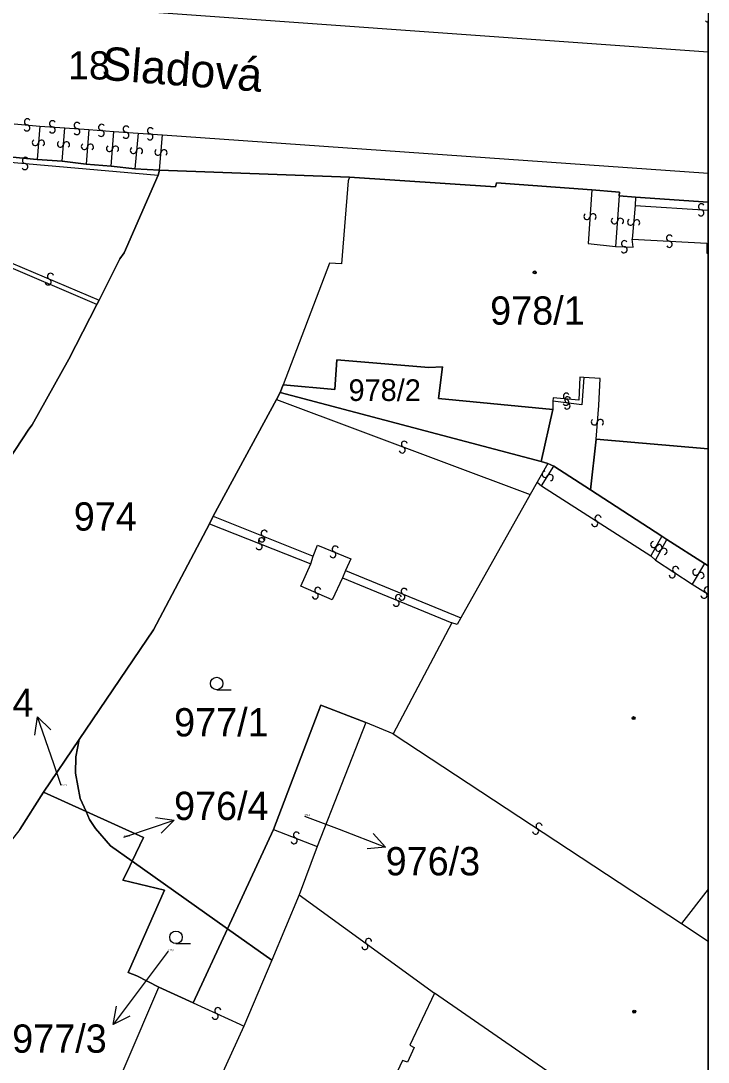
# Model space of a CAD drawing. Extents: x -600309 to -598967, y -1161267 to -1160292.
# Drawn here: x -599008.5 to -598967.1, y -1160992.2 to -1160929.6 of the extents above; entities that cross this region are included whole.
import ezdxf

# ---------------------------------------------------------------- set-up
doc = ezdxf.new("R2010")
doc.units = 0
for name, color, linetype in [('Level 1', 7, 'Continuous'), ('Level 11', 7, 'Continuous'), ('Level 13', 7, 'Continuous'), ('Level 3', 7, 'Continuous'), ('Level 4', 7, 'Continuous'), ('Level 5', 7, 'Continuous'), ('Level 57', 7, 'Continuous'), ('Level 60', 7, 'Continuous'), ('Vrstva 60', 7, 'Continuous'), ('Vrstva 63', 7, 'Continuous')]:
    doc.layers.add(name, color=color, linetype=linetype)

msp = doc.modelspace()

# ---------------------------------------------------------------- linework, layer by layer
at = {"layer": 'Level 1'}
for p, q in [((-598967.108, -1160940.501), (-598971.48, -1160940.21)), ((-598967.108, -1160955.35), (-598973.86, -1160954.76)), ((-598967.108, -1160962.382), (-598967.32, -1160962.24))]:
    msp.add_line(p, q, dxfattribs=at)
for points in [[(-599007.5, -1160937.95), (-599008.98, -1160937.81)], [(-599005.99, -1160938.05), (-599007.5, -1160937.95)], [(-599004.55, -1160938.23), (-599005.99, -1160938.05)], [(-599003.04, -1160938.35), (-599004.55, -1160938.23)], [(-599001.62, -1160938.5), (-599003.04, -1160938.35)], [(-599000.22, -1160938.89), (-599002.26, -1160943.56), (-599002.51, -1160943.92), (-599003.76, -1160946.41)], [(-599000.13, -1160938.58), (-599001.62, -1160938.5)], [(-599000.13, -1160938.58), (-599000.22, -1160938.89)], [(-598988.69, -1160939.01), (-599000.13, -1160938.58)], [(-598988.69, -1160939.01), (-598988.77, -1160939.23), (-598989.18, -1160944.22), (-598989.89, -1160944.18), (-598992.68, -1160951.5)], [(-598974.12, -1160939.76), (-598979.85, -1160939.35), (-598979.9, -1160939.58), (-598988.69, -1160939.01)], [(-598972.47, -1160940.13), (-598972.45, -1160939.91), (-598972.68, -1160939.88), (-598974.12, -1160939.76)], [(-598971.48, -1160940.21), (-598972.47, -1160940.13)], [(-599003.76, -1160946.41), (-599003.91, -1160946.66)], [(-599003.91, -1160946.66), (-599005.58, -1160949.96), (-599007.79, -1160953.9), (-599007.99, -1160954.16), (-599018.49, -1160970.13)], [(-598976.46, -1160952.98), (-598983.33, -1160952.33), (-598983.09, -1160950.42), (-598983.93, -1160950.45), (-598989.46, -1160949.99), (-598989.57, -1160951.79), (-598992.68, -1160951.5)], [(-598992.68, -1160951.5), (-598992.86, -1160951.97)], [(-598992.86, -1160951.97), (-598993.09, -1160952.39)], [(-598977.17, -1160956.12), (-598992.86, -1160951.97)], [(-598993.09, -1160952.39), (-598996.9, -1160959.4)], [(-598977.17, -1160956.12), (-598976.46, -1160952.98)], [(-598973.86, -1160954.76), (-598974.19, -1160957.82)], [(-598976.75, -1160956.23), (-598977.4, -1160957.35)], [(-598976.75, -1160956.23), (-598977.17, -1160956.12)], [(-598976.4, -1160956.39), (-598976.75, -1160956.23)], [(-598974.19, -1160957.82), (-598976.4, -1160956.39)], [(-598977.4, -1160957.35), (-598977.82, -1160958.1)], [(-598969.9, -1160960.61), (-598974.19, -1160957.82)], [(-598977.82, -1160958.1), (-598982, -1160965.52)], [(-598996.9, -1160959.4), (-598997.12, -1160959.87)], [(-598997.12, -1160959.87), (-599000.49, -1160966.24), (-599004.97, -1160972.84)], [(-598969.59, -1160960.81), (-598969.9, -1160960.61)], [(-598967.32, -1160962.24), (-598969.59, -1160960.81)], [(-598982.54, -1160965.82), (-598986.06, -1160972.5)], [(-598982, -1160965.52), (-598982.22, -1160965.92), (-598982.54, -1160965.82)], [(-598993.27, -1160978.25), (-598990.42, -1160970.78), (-598987.72, -1160971.81)], [(-598987.72, -1160971.81), (-598990.65, -1160979.27)], [(-598986.06, -1160972.5), (-598987.72, -1160971.81)], [(-599004.97, -1160972.84), (-599007.12, -1160976.01)], [(-599004.55, -1160977.17), (-599004.9, -1160976.39), (-599005.18, -1160974.87), (-599005.17, -1160973.88), (-599004.97, -1160972.84)], [(-599007.12, -1160976.01), (-599008.54, -1160978.25), (-599009.11, -1160978.99)], [(-599007.12, -1160976.01), (-599004.55, -1160977.17)], [(-599004.55, -1160977.17), (-599004.34, -1160977.65), (-599003.99, -1160978.2), (-599003.07, -1160979.24), (-599001.77, -1160980.16)], [(-599001.77, -1160980.16), (-599001.1, -1160978.74), (-599004.55, -1160977.17)], [(-598996.04, -1160984.22), (-598993.27, -1160978.25)], [(-598990.65, -1160979.27), (-598991.73, -1160982.19)], [(-599001.77, -1160980.16), (-599002.03, -1160980.71), (-599002.34, -1160981.29), (-598999.84, -1160981.9), (-599002.02, -1160986.85), (-599001.49, -1160987.06), (-599000.17, -1160987.73)], [(-598996.04, -1160984.22), (-599001.77, -1160980.16)], [(-598991.73, -1160982.19), (-598993.38, -1160986.11)], [(-598998.1, -1160988.67), (-598996.04, -1160984.22)], [(-598993.38, -1160986.11), (-598996.04, -1160984.22)], [(-598993.38, -1160986.11), (-598995.05, -1160990.09)], [(-599000.17, -1160987.73), (-598998.1, -1160988.67)], [(-598995.05, -1160990.09), (-599002.58, -1161006.55)]]:
    msp.add_lwpolyline(points, dxfattribs=at)
at = {"layer": 'Level 13'}
for centre, start, end in [((-598967.113, -1160929.504), 213.82724, 271.44092), ((-599008.116, -1160936.043), 212.36404, 84.95404), ((-599008.083, -1160935.676), 32.5785, 264.6765), ((-599006.565, -1160935.796), 33.17855, 265.27655), ((-599005.087, -1160935.896), 33.821, 265.919), ((-599003.614, -1160936.006), 32.79881, 264.89681), ((-599006.594, -1160936.164), 212.96409, 85.55409), ((-599005.112, -1160936.264), 213.60654, 86.19654), ((-599003.645, -1160936.373), 212.58436, 85.17436), ((-599002.136, -1160936.116), 33.45448, 265.55248), ((-599002.163, -1160936.484), 213.24003, 85.83003), ((-599000.674, -1160936.216), 33.06407, 265.16207), ((-599000.705, -1160936.583), 212.84961, 85.43961), ((-599007.603, -1160936.924), 122.34769, 354.93769), ((-599007.236, -1160936.957), 302.56215, 174.66014), ((-599006.094, -1160937.024), 122.82147, 354.91947), ((-599005.727, -1160937.055), 302.60702, 175.19702), ((-599004.653, -1160937.164), 122.53014, 355.12014), ((-599004.286, -1160937.197), 302.7446, 174.84259), ((-599003.144, -1160937.284), 123.01576, 355.11376), ((-599002.777, -1160937.315), 302.8013, 175.3913), ((-599001.703, -1160937.402), 121.84373, 354.43373), ((-599001.337, -1160937.439), 302.05819, 174.15619), ((-599000.224, -1160937.504), 122.78807, 354.88607), ((-598999.857, -1160937.536), 302.57361, 175.16361), ((-599008.237, -1160938.363), 212.11896, 84.70896), ((-599008.202, -1160937.996), 32.33342, 264.43142), ((-598967.516, -1160940.786), 33.62572, 265.72371), ((-598974.404, -1160941.367), 123.44985, 356.03985), ((-598974.036, -1160941.394), 303.66431, 175.7623), ((-598972.754, -1160941.637), 123.20662, 355.79662), ((-598972.386, -1160941.664), 303.42108, 175.51908), ((-598967.543, -1160941.154), 213.41126, 86.00126), ((-598971.773, -1160941.713), 122.09112, 354.68112), ((-598971.406, -1160941.748), 302.30557, 174.40357), ((-598969.428, -1160942.676), 34.31306, 266.41106), ((-598972.15, -1160943.006), 34.64642, 266.74442), ((-598972.17, -1160943.374), 214.43197, 87.02197), ((-598969.451, -1160943.044), 214.09861, 86.68861), ((-599006.833, -1160945.309), 194.17939, 66.76939), ((-599006.686, -1160944.971), 14.39384, 246.49184), ((-598975.643, -1160952.177), 31.96385, 264.55385), ((-598975.678, -1160952.544), 212.17831, 84.2763), ((-598975.605, -1160952.773), 210.20743, 82.30542), ((-598975.556, -1160952.407), 29.99297, 262.58297), ((-598973.964, -1160953.733), 122.53833, 354.63633), ((-598973.597, -1160953.766), 302.32387, 174.91387), ((-598985.525, -1160955.422), 196.65571, 69.24571), ((-598985.394, -1160955.078), 16.87016, 248.96816), ((-598976.925, -1160956.881), 95.28014, 327.37814), ((-598976.614, -1160957.078), 275.06569, 147.65569), ((-598973.94, -1160959.835), 184.52423, 57.11423), ((-598973.739, -1160959.526), 4.73869, 236.83669), ((-598993.83, -1160960.429), 15.52203, 247.62003), ((-598994.001, -1160960.889), 15.94538, 248.04337), ((-598993.969, -1160960.771), 195.30758, 67.89758), ((-598970.391, -1160961.11), 98.31022, 330.90022), ((-598994.138, -1160961.231), 195.73092, 68.32092), ((-598989.691, -1160961.72), 194.86465, 67.45465), ((-598989.548, -1160961.38), 15.07911, 247.1771), ((-598970.091, -1160961.34), 98.63294, 330.73094), ((-598970.069, -1160961.29), 278.52468, 150.62267), ((-598969.769, -1160961.519), 278.41848, 151.00848), ((-598969.272, -1160962.923), 183.76976, 56.35976), ((-598969.067, -1160962.617), 3.98422, 236.08222), ((-598967.858, -1160962.775), 96.39556, 328.98556), ((-598967.542, -1160962.966), 276.61001, 148.70801), ((-598990.755, -1160964.199), 193.91852, 66.01652), ((-598990.606, -1160963.861), 13.70407, 246.29407), ((-598985.541, -1160964.27), 194.83214, 67.42214), ((-598985.398, -1160963.93), 15.0466, 247.1446), ((-598967.358, -1160964.156), 185.3746, 57.9646), ((-598967.161, -1160963.844), 73.32075, 237.68706), ((-598985.891, -1160964.64), 194.81763, 67.40763), ((-598985.748, -1160964.3), 15.03209, 247.13008), ((-598977.287, -1160978.047), 4.05024, 236.14823), ((-598991.892, -1160978.589), 16.10113, 248.19912), ((-598977.492, -1160978.353), 183.83578, 56.42578), ((-598992.028, -1160978.931), 195.88667, 68.47667), ((-598987.769, -1160985.288), 181.17697, 53.76697), ((-598987.55, -1160984.992), 1.39143, 233.48942), ((-598996.621, -1160989.153), 12.46796, 244.56596), ((-598996.778, -1160989.487), 192.25351, 64.84351)]:
    msp.add_arc(centre, 0.184, start, end, dxfattribs=at)
at = {"layer": 'Level 3'}
for p, q in [((-598999.96, -1160936.46), (-598967.108, -1160938.77)), ((-598971.5, -1160940.71), (-598967.108, -1160940.998)), ((-598968.07, -1160963.5), (-598967.108, -1160964.096)), ((-598967.108, -1160981.85), (-598968.72, -1160983.9)), ((-598968.72, -1160983.9), (-598967.108, -1160984.979))]:
    msp.add_line(p, q, dxfattribs=at)
for points in [[(-598967.108, -1160931.479), (-599062.66, -1160924.62), (-599069.81, -1160924.08)], [(-599008.88, -1160935.8), (-599007.33, -1160935.93)], [(-599007.33, -1160935.93), (-599007.5, -1160937.95)], [(-599007.33, -1160935.93), (-599005.83, -1160936.04)], [(-599005.99, -1160938.05), (-599005.83, -1160936.04)], [(-599005.83, -1160936.04), (-599004.38, -1160936.13)], [(-599004.38, -1160936.13), (-599004.55, -1160938.23)], [(-599004.38, -1160936.13), (-599002.88, -1160936.25)], [(-599003.04, -1160938.35), (-599002.88, -1160936.25)], [(-599002.88, -1160936.25), (-599001.42, -1160936.35)], [(-599001.42, -1160936.35), (-599001.62, -1160938.5)], [(-599001.42, -1160936.35), (-598999.96, -1160936.46)], [(-599000.13, -1160938.58), (-598999.96, -1160936.46)], [(-599016.21, -1160937.48), (-599000.22, -1160938.89)], [(-598974.12, -1160939.76), (-598974.33, -1160943), (-598972.68, -1160943.17)], [(-598972.47, -1160940.13), (-598972.68, -1160943.17)], [(-598971.48, -1160940.21), (-598971.5, -1160940.71)], [(-598971.5, -1160940.71), (-598971.68, -1160942.74)], [(-599003.91, -1160946.66), (-599016.35, -1160941.35)], [(-598972.68, -1160943.17), (-598971.63, -1160943.22), (-598971.68, -1160942.74)], [(-598971.68, -1160942.74), (-598967.19, -1160942.98), (-598967.19, -1160943.58), (-598967.108, -1160943.586)], [(-599009.75, -1160943.87), (-599003.76, -1160946.41)], [(-598974.6, -1160951.06), (-598974.84, -1160951.04), (-598974.89, -1160952.43), (-598976.43, -1160952.29), (-598976.46, -1160952.48)], [(-598974.6, -1160951.06), (-598974.71, -1160952.7), (-598976.46, -1160952.48)], [(-598973.86, -1160954.76), (-598973.69, -1160952.75), (-598973.61, -1160951.12), (-598974.6, -1160951.06)], [(-598993.09, -1160952.39), (-598977.82, -1160958.1)], [(-598976.46, -1160952.48), (-598976.46, -1160952.98)], [(-598977.14, -1160957.57), (-598976.4, -1160956.39)], [(-598977.4, -1160957.35), (-598977.14, -1160957.57)], [(-598977.14, -1160957.57), (-598970.55, -1160961.79)], [(-598996.9, -1160959.4), (-598990.89, -1160961.81)], [(-598997.12, -1160959.87), (-598991.03, -1160962.26)], [(-598969.9, -1160960.61), (-598970.55, -1160961.79)], [(-598970.27, -1160962.05), (-598969.59, -1160960.81)], [(-598990.89, -1160961.81), (-598990.62, -1160961.14), (-598988.62, -1160961.96), (-598988.94, -1160962.67)], [(-598991.03, -1160962.26), (-598990.89, -1160961.81)], [(-598970.55, -1160961.79), (-598970.27, -1160962.05)], [(-598970.27, -1160962.05), (-598968.07, -1160963.5)], [(-598989.11, -1160963.12), (-598989.73, -1160964.44), (-598991.62, -1160963.62), (-598991.03, -1160962.26)], [(-598988.94, -1160962.67), (-598989.11, -1160963.12)], [(-598988.94, -1160962.67), (-598982, -1160965.52)], [(-598967.32, -1160962.24), (-598968.07, -1160963.5)], [(-598989.11, -1160963.12), (-598982.54, -1160965.82)], [(-598986.06, -1160972.5), (-598968.72, -1160983.9)], [(-598993.27, -1160978.25), (-598990.65, -1160979.27)], [(-598991.73, -1160982.19), (-598983.59, -1160988.1)], [(-599008.07, -1161006.91), (-599007.91, -1161005.83), (-599000.17, -1160987.73)], [(-598983.59, -1160988.1), (-598985.07, -1160991.22), (-598984.8, -1160991.37), (-598985.21, -1160992.25), (-598985.5, -1160992.14), (-598986.81, -1160994.91), (-598985.98, -1160995.26), (-598986.26, -1160995.92), (-598987.09, -1160995.57), (-598992.2, -1161006.42), (-598991.99, -1161006.5), (-598992.36, -1161007.39), (-598992.63, -1161007.31), (-598993.81, -1161009.8), (-598993.51, -1161010.01)], [(-598969.02, -1160998.16), (-598983.59, -1160988.1)], [(-598998.1, -1160988.67), (-598995.3, -1160989.97), (-598995.05, -1160990.09)]]:
    msp.add_lwpolyline(points, dxfattribs=at)
at = {"layer": 'Level 5'}
for p, q in [((-598996.69, -1160969.84), (-598995.815, -1160969.84)), ((-598999.14, -1160985.11), (-598998.265, -1160985.11))]:
    msp.add_line(p, q, dxfattribs=at)
for centre, radius in [((-598977.55, -1160944.74), 0.09), ((-598977.55, -1160944.74), 0.0521), ((-598996.69, -1160969.465), 0.375), ((-598971.6, -1160971.55), 0.09), ((-598971.6, -1160971.55), 0.0521), ((-598999.14, -1160984.735), 0.375), ((-598971.56, -1160989.21), 0.09), ((-598971.56, -1160989.21), 0.0521)]:
    msp.add_circle(centre, radius, dxfattribs=at)
at = {"layer": 'Level 57'}
for p, q in [((-599006.495, -1160974.303), (-599007.482, -1160971.47)), ((-599006.04, -1160975.61), (-599006.495, -1160974.303)), ((-599002.094, -1160978.647), (-598999.254, -1160977.68)), ((-598991.41, -1160977.44), (-598989.323, -1160978.238)), ((-598989.323, -1160978.238), (-598986.521, -1160979.31)), ((-599002.28, -1160978.71), (-599002.094, -1160978.647)), ((-598999.6, -1160985.57), (-599001.119, -1160987.585)), ((-599001.119, -1160987.585), (-599002.925, -1160989.98))]:
    msp.add_line(p, q, dxfattribs=at)
for points in [[(-599007.625, -1160972.579), (-599007.482, -1160971.47), (-599006.681, -1160972.25)], [(-599000.362, -1160977.529), (-598999.254, -1160977.68), (-599000.04, -1160978.476)], [(-598987.276, -1160978.485), (-598986.521, -1160979.31), (-598987.634, -1160979.419)], [(-599001.924, -1160989.483), (-599002.925, -1160989.98), (-599002.722, -1160988.881)]]:
    msp.add_lwpolyline(points, dxfattribs=at)
at = {"layer": 'Level 60'}
for points in [[(-599008.98, -1160937.81), (-599007.5, -1160937.95), (-599005.99, -1160938.05), (-599004.55, -1160938.23), (-599003.04, -1160938.35), (-599001.62, -1160938.5), (-599000.13, -1160938.58), (-599000.22, -1160938.89), (-599002.26, -1160943.56), (-599002.51, -1160943.92), (-599003.76, -1160946.41), (-599003.91, -1160946.66), (-599005.58, -1160949.96), (-599007.79, -1160953.9), (-599007.99, -1160954.16), (-599018.49, -1160970.13)], [(-599018.49, -1160970.13), (-599007.99, -1160954.16), (-599007.79, -1160953.9), (-599005.58, -1160949.96), (-599003.91, -1160946.66), (-599003.76, -1160946.41), (-599002.51, -1160943.92), (-599002.26, -1160943.56), (-599000.22, -1160938.89), (-599000.13, -1160938.58), (-598988.69, -1160939.01), (-598988.77, -1160939.23), (-598989.18, -1160944.22), (-598989.89, -1160944.18), (-598992.68, -1160951.5), (-598992.86, -1160951.97), (-598993.09, -1160952.39), (-598996.9, -1160959.4), (-598997.12, -1160959.87), (-599000.49, -1160966.24), (-599004.97, -1160972.84), (-599007.12, -1160976.01), (-599008.54, -1160978.25)], [(-599008.54, -1160978.25), (-599007.12, -1160976.01), (-599004.55, -1160977.17), (-599004.34, -1160977.65), (-599003.99, -1160978.2), (-599003.07, -1160979.24), (-599001.77, -1160980.16), (-599002.03, -1160980.71), (-599002.34, -1160981.29), (-598999.84, -1160981.9), (-599002.02, -1160986.85), (-599001.49, -1160987.06), (-599000.17, -1160987.73), (-598998.1, -1160988.67), (-598996.04, -1160984.22), (-598993.38, -1160986.11), (-598995.05, -1160990.09), (-599002.58, -1161006.55), (-599002.79, -1161007.66), (-599007.25, -1161030.67), (-599023.79, -1161032.29)]]:
    msp.add_lwpolyline(points, dxfattribs=at)
for points in [[(-598976.46, -1160952.98), (-598977.17, -1160956.12), (-598992.86, -1160951.97), (-598992.68, -1160951.5), (-598989.57, -1160951.79), (-598989.46, -1160949.99), (-598983.93, -1160950.45), (-598983.09, -1160950.42), (-598983.33, -1160952.33)], [(-599004.9, -1160976.39), (-599005.18, -1160974.87), (-599005.17, -1160973.88), (-599004.97, -1160972.84), (-599000.49, -1160966.24), (-598997.12, -1160959.87), (-598996.9, -1160959.4), (-598993.09, -1160952.39), (-598992.86, -1160951.97), (-598977.17, -1160956.12), (-598976.75, -1160956.23), (-598977.4, -1160957.35), (-598977.82, -1160958.1), (-598982, -1160965.52), (-598982.22, -1160965.92), (-598982.54, -1160965.82), (-598986.06, -1160972.5), (-598987.72, -1160971.81), (-598990.42, -1160970.78), (-598993.27, -1160978.25), (-598996.04, -1160984.22), (-599001.77, -1160980.16), (-599001.1, -1160978.74), (-599004.55, -1160977.17)], [(-598993.38, -1160986.11), (-598996.04, -1160984.22), (-598993.27, -1160978.25), (-598990.42, -1160970.78), (-598987.72, -1160971.81), (-598990.65, -1160979.27), (-598991.73, -1160982.19)], [(-599005.17, -1160973.88), (-599005.18, -1160974.87), (-599004.9, -1160976.39), (-599004.55, -1160977.17), (-599007.12, -1160976.01), (-599004.97, -1160972.84)], [(-599004.34, -1160977.65), (-599004.55, -1160977.17), (-599001.1, -1160978.74), (-599001.77, -1160980.16), (-599003.07, -1160979.24), (-599003.99, -1160978.2)], [(-599001.77, -1160980.16), (-598996.04, -1160984.22), (-598998.1, -1160988.67), (-599000.17, -1160987.73), (-599001.49, -1160987.06), (-599002.02, -1160986.85), (-598999.84, -1160981.9), (-599002.34, -1160981.29), (-599002.03, -1160980.71)]]:
    msp.add_lwpolyline(points, close=True, dxfattribs=at)
at = {"layer": 'Vrstva 60'}
for points in [[(-599008.98, -1160937.81), (-599007.5, -1160937.95), (-599005.99, -1160938.05), (-599004.55, -1160938.23), (-599003.04, -1160938.35), (-599001.62, -1160938.5), (-599000.13, -1160938.58), (-598988.69, -1160939.01), (-598979.9, -1160939.58), (-598979.85, -1160939.35), (-598974.12, -1160939.76), (-598972.68, -1160939.88), (-598972.45, -1160939.91), (-598972.47, -1160940.13), (-598971.48, -1160940.21), (-598967.108, -1160940.501), (-598967.108, -1160929.594)], [(-598967.108, -1161021.871), (-598967.108, -1160962.382), (-598967.32, -1160962.24), (-598969.59, -1160960.81), (-598969.9, -1160960.61), (-598974.19, -1160957.82), (-598976.4, -1160956.39), (-598976.75, -1160956.23), (-598977.4, -1160957.35), (-598977.82, -1160958.1), (-598982, -1160965.52), (-598982.22, -1160965.92), (-598982.54, -1160965.82), (-598986.06, -1160972.5), (-598987.72, -1160971.81), (-598990.65, -1160979.27), (-598991.73, -1160982.19), (-598993.38, -1160986.11), (-598995.05, -1160990.09), (-599002.58, -1161006.55)]]:
    msp.add_lwpolyline(points, dxfattribs=at)
for points in [[(-598967.108, -1160955.35), (-598967.108, -1160940.501), (-598971.48, -1160940.21), (-598972.47, -1160940.13), (-598972.45, -1160939.91), (-598972.68, -1160939.88), (-598974.12, -1160939.76), (-598979.85, -1160939.35), (-598979.9, -1160939.58), (-598988.69, -1160939.01), (-598988.77, -1160939.23), (-598989.18, -1160944.22), (-598989.89, -1160944.18), (-598992.68, -1160951.5), (-598989.57, -1160951.79), (-598989.46, -1160949.99), (-598983.93, -1160950.45), (-598983.09, -1160950.42), (-598983.33, -1160952.33), (-598976.46, -1160952.98), (-598977.17, -1160956.12), (-598976.75, -1160956.23), (-598976.4, -1160956.39), (-598974.19, -1160957.82), (-598973.86, -1160954.76)], [(-598967.108, -1160962.382), (-598967.108, -1160955.35), (-598973.86, -1160954.76), (-598974.19, -1160957.82), (-598969.9, -1160960.61), (-598969.59, -1160960.81), (-598967.32, -1160962.24)]]:
    msp.add_lwpolyline(points, close=True, dxfattribs=at)
at = {"layer": 'Vrstva 63'}
msp.add_lwpolyline([(-600308.541, -1160292.347), (-598967.108, -1160292.347), (-598967.108, -1161267.031), (-600308.541, -1161267.031)], close=True, dxfattribs=at)

# ---------------------------------------------------------------- texts
at = {"layer": 'Level 11'}
msp.add_text('Sladová', height=2, rotation=355.63166, dxfattribs=at).set_placement((-599003.661, -1160933.137))
at = {"layer": 'Level 4'}
for s, height, p in [('18', 1.7, (-599005.64, -1160933.13)), ('978/1', 1.7, (-598980.23, -1160947.88)), ('978/2', 1.3, (-598988.753, -1160952.47)), ('974', 1.7, (-599005.29, -1160960.27)), ('977/1', 1.7, (-598999.251, -1160972.65)), ('977/4', 0.1, (-599006.04, -1160975.61)), ('976/3', 0.1, (-598991.41, -1160977.44)), ('976/4', 0.1, (-599002.28, -1160978.71)), ('977/3', 0.1, (-598999.6, -1160985.57))]:
    msp.add_text(s, height=height, dxfattribs=at).set_placement(p)
at = {"layer": 'Level 57'}
for s, p in [('977/4', (-599013.398, -1160971.47)), ('976/4', (-598999.254, -1160977.68)), ('976/3', (-598986.52, -1160981.01)), ('977/3', (-599008.995, -1160991.68))]:
    msp.add_text(s, height=1.7, dxfattribs=at).set_placement(p)

doc.saveas('drawing.dxf')
